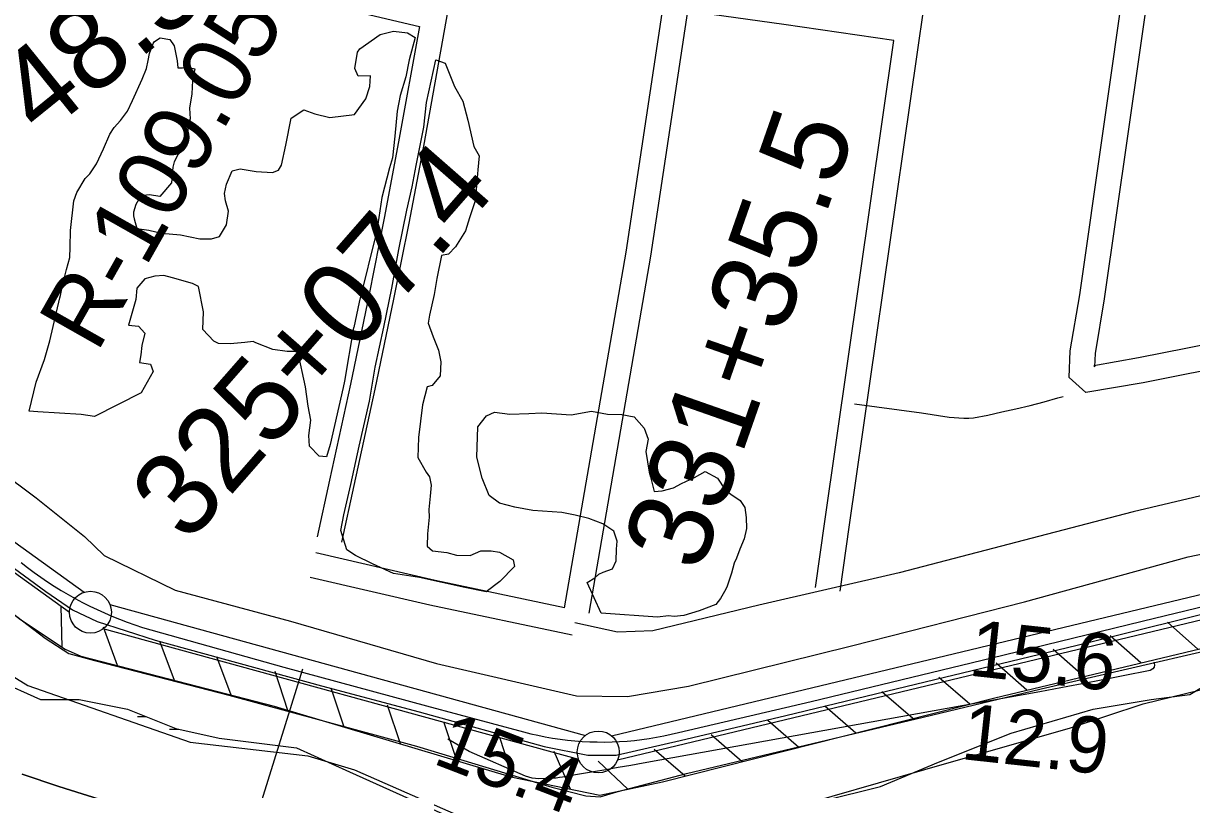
# Model space of a CAD drawing. Extents: x 3625074 to 3663148, y 511451 to 537151.
# Drawn here: x 3636969 to 3638362, y 520431 to 521344 of the extents above; entities that cross this region are included whole.
import ezdxf

# ---------------------------------------------------------------- set-up
doc = ezdxf.new("R2010")
doc.units = 0
for name, color, linetype in [('V-FLOD-BASE', 7, 'Continuous'), ('V-LEVE-TOET', 7, 'Continuous'), ('V-RIVR-RANG', 7, 'Continuous'), ('V-RIVR-RANG-IDEN', 7, 'Continuous'), ('V-ROAD-CNTR', 7, 'Continuous'), ('V-RRAP-FSHR', 7, 'Continuous'), ('V-SITE-VEGE', 7, 'Continuous'), ('V-SURV-IDEN', 7, 'Continuous'), ('V-SURV-LINE', 7, 'Continuous'), ('V-TOPO-DPTH', 7, 'Continuous'), ('V-TOPO-MINR', 7, 'Continuous'), ('V-WETL-SWMP', 7, 'Continuous')]:
    doc.layers.add(name, color=color, linetype=linetype)

msp = doc.modelspace()

# ---------------------------------------------------------------- linework, layer by layer
at = {"layer": 'V-FLOD-BASE'}
msp.add_lwpolyline([(3636848.6, 520774.2), (3636995.5, 520666.6), (3637027.5, 520644.9), (3637056.7, 520631), (3637125.9, 520608.8), (3637324.3, 520554.2), (3637440.8, 520523.1), (3637589.9, 520482), (3637642.1, 520471.4), (3637675.7, 520471.7), (3637752.2, 520488.9), (3637878.1, 520519), (3638021.4, 520553.6), (3638237.2, 520605.7), (3638411, 520648.8)], dxfattribs=at)
at = {"layer": 'V-LEVE-TOET'}
for points in [[(3637041.6, 520732.4), (3637065.1, 520709.5), (3637149.7, 520668.1), (3637287.3, 520631.3), (3637461.3, 520580.7), (3637628.5, 520542.3), (3637689.4, 520541.6), (3637762.1, 520553.8), (3637956.3, 520602), (3638162.8, 520654.4), (3638357.9, 520708.1), (3638566.9, 520751.2), (3638772.5, 520801.1), (3638965.5, 520844.9), (3639032.7, 520867.3), (3639144, 520922.8), (3639287, 520991.1), (3639486.8, 521084.5), (3639649.1, 521173.3), (3639751.1, 521237.5), (3639791.8, 521277)], [(3636849.7, 520878.7), (3636983.9, 520778.4), (3637041.6, 520732.4)], [(3636954.4, 520642), (3636994.8, 520610.9), (3637023.1, 520592.7), (3637053.8, 520584.6), (3637214, 520543.1), (3637437.8, 520482.2), (3637599.1, 520433.4), (3637639.4, 520423), (3637656.8, 520422), (3637676.6, 520427.9), (3637759.7, 520449.6), (3637884.8, 520479.5), (3638041.8, 520516.9), (3638182.5, 520550.7), (3638388.6, 520598.2)]]:
    msp.add_lwpolyline(points, dxfattribs=at)
at = {"layer": 'V-RIVR-RANG'}
msp.add_line((3637301.7, 520574.3), (3637033.2, 519715.2), dxfattribs=at)
at = {"layer": 'V-ROAD-CNTR'}
for p, q in [((3637960, 520890.6), (3638039.9, 520879.6)), ((3638039.9, 520879.6), (3638073, 520874.7))]:
    msp.add_line(p, q, dxfattribs=at)
for points in [[(3641531.3, 522821.3), (3641311.4, 522639), (3640941.7, 522327.8), (3640690.2, 522112.7), (3640387.1, 521854.2), (3640070.8, 521583.8), (3639751.7, 521335.8), (3639609.6, 521236.8), (3639501.2, 521174.3), (3639323.4, 521092), (3639124.9, 520995.6), (3639026.2, 520947.4), (3638955.8, 520919.2), (3638756.5, 520871.3), (3638292.4, 520761.6), (3638013.3, 520688.9), (3637846, 520650.3), (3637719.6, 520619.9), (3637677.4, 520618.4), (3637626.4, 520629.2)], [(3637614.3, 520647.1), (3637687.5, 521071.4), (3637787.7, 521736.4), (3637936.7, 522742.5)], [(3637943, 520667.2), (3637954.2, 520746), (3638051, 521420.5), (3638107.7, 521816.8)], [(3638786.4, 521032.9), (3638717.9, 521016.8), (3638604.2, 520984.2), (3638422.1, 520938.9), (3638304.3, 520915.6), (3638236, 520903.8), (3638215.9, 520922), (3638217.4, 520953.6), (3638228.6, 521020.3), (3638284.5, 521411), (3638331.2, 521732.7), (3638337.9, 521782)], [(3638485.8, 520985.6), (3638415.5, 520968.2), (3638298.9, 520945.1), (3638245.3, 520935.8), (3638246.6, 520934.7), (3638247.3, 520950.4), (3638258.3, 521015.7), (3638314.2, 521406.7), (3638360.9, 521728.6), (3638367.5, 521777)], [(3637484.5, 521411.3), (3637473.2, 521348.7), (3637445.8, 521197.4), (3637428.5, 521105.9), (3637410.4, 521015.1), (3637388.1, 520907.8), (3637363.1, 520792.9), (3637348.3, 520725.5)], [(3637282.4, 521378.2), (3637368.4, 521357.2), (3637441.1, 521340.1)], [(3637643.7, 520640.9), (3637717.1, 521066.6), (3637761.1, 521358.6)], [(3638006.8, 521323.5), (3637875.8, 521342.5), (3637761.1, 521358.6)], [(3637441.1, 521340.1), (3637416.3, 521202.8), (3637399.1, 521111.7), (3637381, 521021.1), (3637358.8, 520914), (3637333.8, 520799.3), (3637319, 520732)], [(3637913.3, 520671.4), (3637924.5, 520750.2), (3638006.8, 521323.5)], [(3638073, 520874.7), (3638078.8, 520874), (3638084.6, 520873.6), (3638090.4, 520873.4), (3638096.2, 520873.4), (3638102, 520873.6), (3638118.9, 520877), (3638135.8, 520880.7), (3638152.6, 520884.5), (3638169.4, 520888.6), (3638186.1, 520892.9), (3638202.7, 520897.4), (3638209, 520899.2)], [(3637614.3, 520647.1), (3637460, 520679.8), (3637317.7, 520712.7)], [(3636966.2, 520701.2), (3636973.9, 520695.3), (3636981.7, 520689.5), (3636989.6, 520683.9), (3636997.6, 520678.4), (3637005.7, 520673.1), (3637013.9, 520668), (3637022.3, 520663.1), (3637030.7, 520658.3), (3637039.3, 520653.7), (3637047.9, 520649.3), (3637056.7, 520645.1), (3637065.5, 520641.1), (3637074.4, 520637.3), (3637083.4, 520633.6), (3637092.4, 520630.2), (3637101.6, 520626.9), (3637110.8, 520623.8), (3637279.6, 520576.4), (3637449.6, 520530.4), (3637565.2, 520499.4), (3637573.8, 520497.2), (3637582.5, 520495.3), (3637591.2, 520493.5), (3637600, 520492), (3637608.8, 520490.7), (3637617.6, 520489.6), (3637626.5, 520488.7), (3637635.3, 520488), (3637644.2, 520487.5), (3637653.1, 520487.3), (3637662, 520487.2), (3637670.9, 520487.4)], [(3637623.3, 520614.5), (3637453.5, 520650.5), (3637310.9, 520683.5)], [(3637670.9, 520487.4), (3637679.8, 520487.8), (3637688.7, 520488.4), (3637697.5, 520489.2), (3637706.4, 520490.3), (3637715.2, 520491.5), (3637724, 520493), (3637732.7, 520494.6), (3637741.4, 520496.5), (3637750, 520498.6), (3637908.5, 520535.7), (3638123.9, 520587.8), (3638317.6, 520634.8), (3638538.2, 520688)]]:
    msp.add_lwpolyline(points, dxfattribs=at)
at = {"layer": 'V-RRAP-FSHR'}
for p, q in [((3637015.1, 520600.2), (3637013.8, 520649.1)), ((3637081.2, 520578.3), (3637064.2, 520624.1)), ((3638369.6, 520597.9), (3638333.1, 520630.3)), ((3637149, 520560.7), (3637131.9, 520606.5)), ((3638301.5, 520581.6), (3638265, 520614)), ((3638233.5, 520565.3), (3638196.9, 520597.7)), ((3637216.7, 520543.1), (3637199.7, 520588.9)), ((3638165.4, 520549), (3638128.8, 520581.4)), ((3637284.3, 520525), (3637268.9, 520571.3)), ((3638097.4, 520532.3), (3638060.4, 520564.2)), ((3637351.4, 520505), (3637336, 520551.3)), ((3638029.5, 520515.2), (3637992.6, 520547.1)), ((3637418.5, 520485), (3637403.1, 520531.4)), ((3637961.7, 520498), (3637924.7, 520530)), ((3637485.6, 520465.1), (3637470.2, 520511.4)), ((3637893.8, 520480.9), (3637856.8, 520512.8)), ((3637825.9, 520463.7), (3637789, 520495.7)), ((3637552.7, 520445.1), (3637537.3, 520491.4)), ((3637621.3, 520431.1), (3637602, 520476)), ((3637758.1, 520446.6), (3637721.1, 520478.5)), ((3637689.8, 520431), (3637654.1, 520464.4))]:
    msp.add_line(p, q, dxfattribs=at)
msp.add_lwpolyline([(3635427.5, 523087.2), (3635562.3, 522695.1), (3635731.4, 522209.6), (3635839.2, 521939.2), (3635850.7, 521906.4), (3635858.2, 521853.1), (3635876.8, 521626.6), (3635878.5, 521584.8), (3635882.1, 521551.5), (3635893.7, 521527.7), (3635910.4, 521505), (3635974.2, 521446.6), (3636292.7, 521168.5), (3636574.6, 520923.8), (3636812, 520751.2), (3636965.2, 520633.3), (3637018.6, 520597.9), (3637037.4, 520589.7), (3637267.8, 520529.9), (3637550.1, 520445.9), (3637656.2, 520423.9), (3637731.1, 520439.8), (3638127.2, 520539.9), (3638544.6, 520639.7)], dxfattribs=at)
at = {"layer": 'V-SITE-VEGE'}
for points in [[(3637100, 521114.7), (3637101.1, 521110.8), (3637104.1, 521099.4), (3637118.6, 521097.3), (3637133.5, 521093.8), (3637156, 521091.7), (3637179.3, 521087.3), (3637193, 521087.2), (3637202.6, 521089.8), (3637211.1, 521103.9), (3637213.5, 521120.3), (3637209.8, 521132.6), (3637208.7, 521141), (3637211.1, 521152.4), (3637217.7, 521168), (3637227.3, 521170.6), (3637246.4, 521167.4), (3637265.9, 521166.1), (3637273.1, 521168.8), (3637276.6, 521174.8), (3637281.8, 521198.9), (3637288.1, 521230.9), (3637303.1, 521240.8), (3637316.4, 521236.1), (3637334.4, 521231.7), (3637363.8, 521235.3), (3637377.3, 521253.9), (3637382, 521268.8), (3637382.9, 521281.4), (3637368, 521281.1), (3637364.2, 521290), (3637367.1, 521309.8), (3637370.1, 521313.6), (3637394.4, 521330.6), (3637410.1, 521334.7), (3637426.8, 521332.7), (3637436, 521327.2), (3637428.9, 521300.6), (3637424.9, 521280.3), (3637418.3, 521257.8), (3637414.7, 521239.5), (3637411.8, 521209.4), (3637408.9, 521183.8)], [(3637408.9, 521183.8), (3637405.4, 521171.6), (3637396.3, 521136.5), (3637390.3, 521096.8), (3637369.4, 521011.7), (3637363, 520981.6), (3637362.7, 520981.2), (3637351.9, 520917.5), (3637350.3, 520909.9), (3637334.8, 520842), (3637330.5, 520827.1), (3637321.4, 520827.9), (3637310, 520839.9), (3637309.3, 520852.5), (3637311.8, 520870.8), (3637308.4, 520887.6), (3637305.2, 520910.6), (3637296.3, 520952.7), (3637283.3, 520952.8), (3637266.2, 520955.2), (3637246, 520963), (3637242.9, 520964.9), (3637233, 520963.5), (3637215.4, 520962.1), (3637201.6, 520962.2), (3637195.9, 520965.3), (3637182.7, 520979.2), (3637183.6, 521000.2), (3637177.7, 521030.4), (3637170.5, 521033.9), (3637146.8, 521040.6), (3637136.5, 521043.3), (3637125.4, 521042.6), (3637113.6, 521039.3), (3637104.3, 521028.3), (3637103.1, 521014.9), (3637094, 520984.4), (3637105.9, 520983.2), (3637113.8, 520974.7), (3637109.9, 520959.8), (3637108.7, 520948.8), (3637107.1, 520939.6), (3637120.4, 520937.6), (3637123.4, 520928.8), (3637109.1, 520903.7), (3637053.5, 520875.4), (3637037.8, 520877.8), (3636985.9, 520880.9), (3636975.6, 520881.8), (3636984.2, 520916.1), (3636994, 520943.1), (3637000.3, 520965.6), (3637012.1, 521016.8), (3637012.9, 521019.4), (3637015.3, 521031.3), (3637020.4, 521050.7), (3637024, 521064.8), (3637024.4, 521077), (3637025, 521096.9), (3637029.1, 521132.4), (3637032.6, 521142.3), (3637042.6, 521159.1), (3637048, 521164.7), (3637056.2, 521176.5), (3637064.3, 521194.4), (3637072.1, 521211.9), (3637077.1, 521219.9), (3637084.8, 521228.3), (3637092.9, 521239.3), (3637098.8, 521252.2), (3637110.4, 521277.4), (3637115.5, 521290.3), (3637117.8, 521299.9), (3637119.4, 521307.9), (3637123.4, 521320.1), (3637125.3, 521322.4), (3637131.8, 521326.9), (3637143.6, 521324.9), (3637148.5, 521317.2), (3637152.2, 521299.2), (3637152.9, 521290.8), (3637158.7, 521291.1), (3637166.7, 521291.5), (3637173.2, 521289.9), (3637170.4, 521275.8), (3637169.5, 521260.1), (3637167.1, 521242.9), (3637167.8, 521230.3), (3637165, 521219.3), (3637164.9, 521205.5), (3637161, 521195.2), (3637152.9, 521187.3), (3637148.6, 521178.9), (3637147.1, 521172.4), (3637145.4, 521153.7), (3637131.5, 521137.7), (3637119.3, 521139.4), (3637109, 521138.3), (3637102.8, 521128), (3637100, 521118.9), (3637100, 521114.7)], [(3636890.6, 520606), (3636974, 520554.6), (3637167.8, 520487), (3637308, 520470.7), (3637363.5, 520454.1), (3637511.3, 520389.3), (3637600.7, 520371.7), (3637724.9, 520377.3), (3637878.3, 520406.7), (3638043.9, 520454.7), (3638217.6, 520504.2), (3638304.1, 520532.6)], [(3638304.1, 520532.6), (3638387.3, 520552.9)]]:
    msp.add_lwpolyline(points, dxfattribs=at)
for points in [[(3637472, 521296.4), (3637482.9, 521268.8), (3637492.7, 521251.2), (3637498.7, 521228.6), (3637506.1, 521197.2), (3637512.5, 521186), (3637510.8, 521169.2), (3637509.1, 521150.2), (3637507.5, 521132.6), (3637500.8, 521112), (3637496.1, 521096.8), (3637484.1, 521077.4), (3637475.7, 521069), (3637467.6, 521067.2), (3637461.7, 521039.7), (3637458.9, 521020.6), (3637453.3, 520996.2), (3637451.7, 520986.7), (3637457.7, 520970.2), (3637463.7, 520954.5), (3637466.7, 520940.3), (3637465.8, 520923.9), (3637456.5, 520912.1), (3637450.4, 520910.6), (3637444.9, 520889.3), (3637440, 520850.3), (3637439.4, 520826.6), (3637449.2, 520809), (3637453, 520803.6), (3637455.2, 520793.3), (3637454, 520780.3), (3637452.3, 520764.6), (3637452.6, 520755.5), (3637450.6, 520735.6), (3637450.5, 520720.7), (3637456.9, 520715.3), (3637473.7, 520713.3), (3637485.2, 520710.1), (3637501.6, 520709.6), (3637514.2, 520715.3), (3637526.5, 520715.2), (3637536.8, 520713.6), (3637552.8, 520704.3), (3637554.6, 520696.6), (3637536.9, 520678.8), (3637520.8, 520666.3), (3637495.2, 520671.5), (3637441.4, 520683.3), (3637410.1, 520688.2), (3637385, 520699.8), (3637364.8, 520709.5), (3637354.5, 520716.5), (3637347.4, 520739.5), (3637351, 520758.2), (3637359.3, 520794.4), (3637369.2, 520839.8), (3637381.5, 520893.6), (3637388.3, 520934), (3637398.6, 520981.7), (3637408.1, 521028.3), (3637416.5, 521074.4), (3637426, 521121.4), (3637432.3, 521149.2), (3637437.1, 521174.4), (3637446.2, 521220.2), (3637449.5, 521249.6), (3637460.6, 521300.7)], [(3637650.4, 520682.9), (3637655, 520687.4), (3637660.4, 520689.7), (3637671.5, 520693.8), (3637675.8, 520703.3), (3637676.3, 520717.1), (3637677.1, 520726.6), (3637673, 520738.5), (3637659.7, 520747.4), (3637643.3, 520753.6), (3637626.9, 520757.6), (3637610.9, 520760.8), (3637576.5, 520763.3), (3637554.8, 520767.3), (3637536.5, 520772), (3637524.3, 520781.3), (3637516.1, 520802), (3637509.7, 520826.9), (3637510.8, 520863.2), (3637521.2, 520876.1), (3637530.8, 520880.6), (3637549.1, 520878.2), (3637571.7, 520878.8), (3637587.3, 520879.8), (3637622.1, 520877.2), (3637646.2, 520881.6), (3637665.3, 520878), (3637682.5, 520877.9), (3637697.4, 520875.1), (3637709.1, 520861.3), (3637714, 520848.2), (3637711.2, 520833.8), (3637715.2, 520808.9), (3637716.7, 520803.5), (3637721.1, 520785.9), (3637730.7, 520786.6), (3637744.1, 520790.3), (3637753.7, 520795.6), (3637769, 520802.7), (3637782.1, 520809.9), (3637796.5, 520801.8), (3637805.6, 520787.9), (3637812.4, 520782.9), (3637823.8, 520775.2), (3637829.1, 520766.7), (3637830.9, 520754.9), (3637831.2, 520741.9), (3637828.5, 520729.3), (3637823.4, 520717.1), (3637819.1, 520706.4), (3637816.4, 520700.4), (3637813.2, 520688.5), (3637808.2, 520672.9), (3637806.6, 520669.5), (3637800, 520658.4), (3637794.6, 520651.2), (3637774.7, 520643.7), (3637756.3, 520638.1), (3637744.8, 520637.1), (3637738.3, 520637.5), (3637725, 520636.1), (3637657.7, 520640.8), (3637641.2, 520677.6)]]:
    msp.add_lwpolyline(points, close=True, dxfattribs=at)
at = {"layer": 'V-SURV-LINE'}
for points in [[(3636620.4, 520969.2), (3637041.4, 520665.9)], [(3637023.8, 520641.5), (3636602.9, 520944.9)], [(3637670.3, 520494.7), (3638987, 520810.7)], [(3638993.9, 520781.5), (3637677.3, 520465.5)], [(3637072, 520651.2), (3637639.1, 520495.2)], [(3637631.1, 520466.3), (3637064.1, 520622.3)]]:
    msp.add_lwpolyline(points, dxfattribs=at)
for centre in [(3637048.8, 520642), (3637654.4, 520475.4)]:
    msp.add_circle(centre, 25, dxfattribs=at)
at = {"layer": 'V-TOPO-DPTH'}
msp.add_lwpolyline([(3636967.5, 520448.8), (3637011.2, 520434.3), (3637217.6, 520369.6)], dxfattribs=at)
at = {"layer": 'V-TOPO-MINR'}
for points in [[(3638316.9, 520582.4), (3638317.7, 520579.3), (3638317.5, 520576.5), (3638315.7, 520574.4), (3638312.8, 520572.7), (3638248.1, 520559.8), (3638231.4, 520556.5), (3638214.6, 520553.3), (3638197.9, 520550.1), (3638181.1, 520547.1), (3637707.8, 520462), (3637693.1, 520459.4), (3637678.3, 520456.8), (3637663.6, 520454.3), (3637648.9, 520451.7), (3637627.1, 520448), (3637623.3, 520447.4), (3637619.5, 520446.7), (3637615.7, 520446), (3637611.9, 520445.4), (3637608, 520444.8), (3637604.2, 520444.3), (3637600.4, 520444), (3637596.5, 520443.8), (3637583.5, 520443.5), (3637579.5, 520443.6), (3637575.5, 520444.1), (3637571.6, 520445.2), (3637567.8, 520446.5), (3637500.5, 520475.9), (3637475, 520490.6)], [(3637217.6, 520369.6), (3637011.2, 520434.3), (3636967.5, 520448.8)]]:
    msp.add_lwpolyline(points, dxfattribs=at)
at = {"layer": 'V-WETL-SWMP'}
for p, q in [((3637104.8, 520517.6), (3637114.9, 520517.7)), ((3637143, 520502.6), (3637154, 520502.7))]:
    msp.add_line(p, q, dxfattribs=at)
msp.add_lwpolyline([(3636874.1, 520630.1), (3636937.4, 520561), (3636989.3, 520538), (3637035.3, 520538), (3637092.9, 520526.5), (3637150.5, 520503.5), (3637202.3, 520491.9), (3637294.5, 520480.4), (3637357.8, 520451.6), (3637524.8, 520376.8), (3637605.4, 520365.3), (3637674.5, 520371), (3637755.1, 520382.5), (3637853, 520399.8), (3637922.1, 520417.1), (3637991.2, 520434.4), (3638060.3, 520463.1), (3638146.7, 520497.7), (3638244.6, 520526.5), (3638313.7, 520538), (3638359.8, 520543.8), (3638388.5, 520561)], dxfattribs=at)

# ---------------------------------------------------------------- texts
at = {"layer": 'V-RIVR-RANG'}
for s, rotation, p in [('15.6', 353.7983, (3638094.8, 520566.7)), ('12.9', 353.7983, (3638085.8, 520467.1)), ('15.4', 338.9583, (3637455.4, 520462.3))]:
    msp.add_text(s, height=67, rotation=rotation, dxfattribs=at).set_placement(p)
at = {"layer": 'V-RIVR-RANG-IDEN'}
msp.add_text('R-109.05', height=83, rotation=60.4752, dxfattribs=at).set_placement((3637056.5, 520950))
at = {"layer": 'V-SURV-IDEN'}
for s, rotation, p in [('319+48.5', 38.9187, (3636755.7, 521017.2)), ('331+35.5', 70.7315, (3637776.2, 520687.4)), ('325+07.4', 48.7888, (3637164.9, 520722.4))]:
    msp.add_text(s, height=100, rotation=rotation, dxfattribs=at).set_placement(p)

doc.saveas('drawing.dxf')
